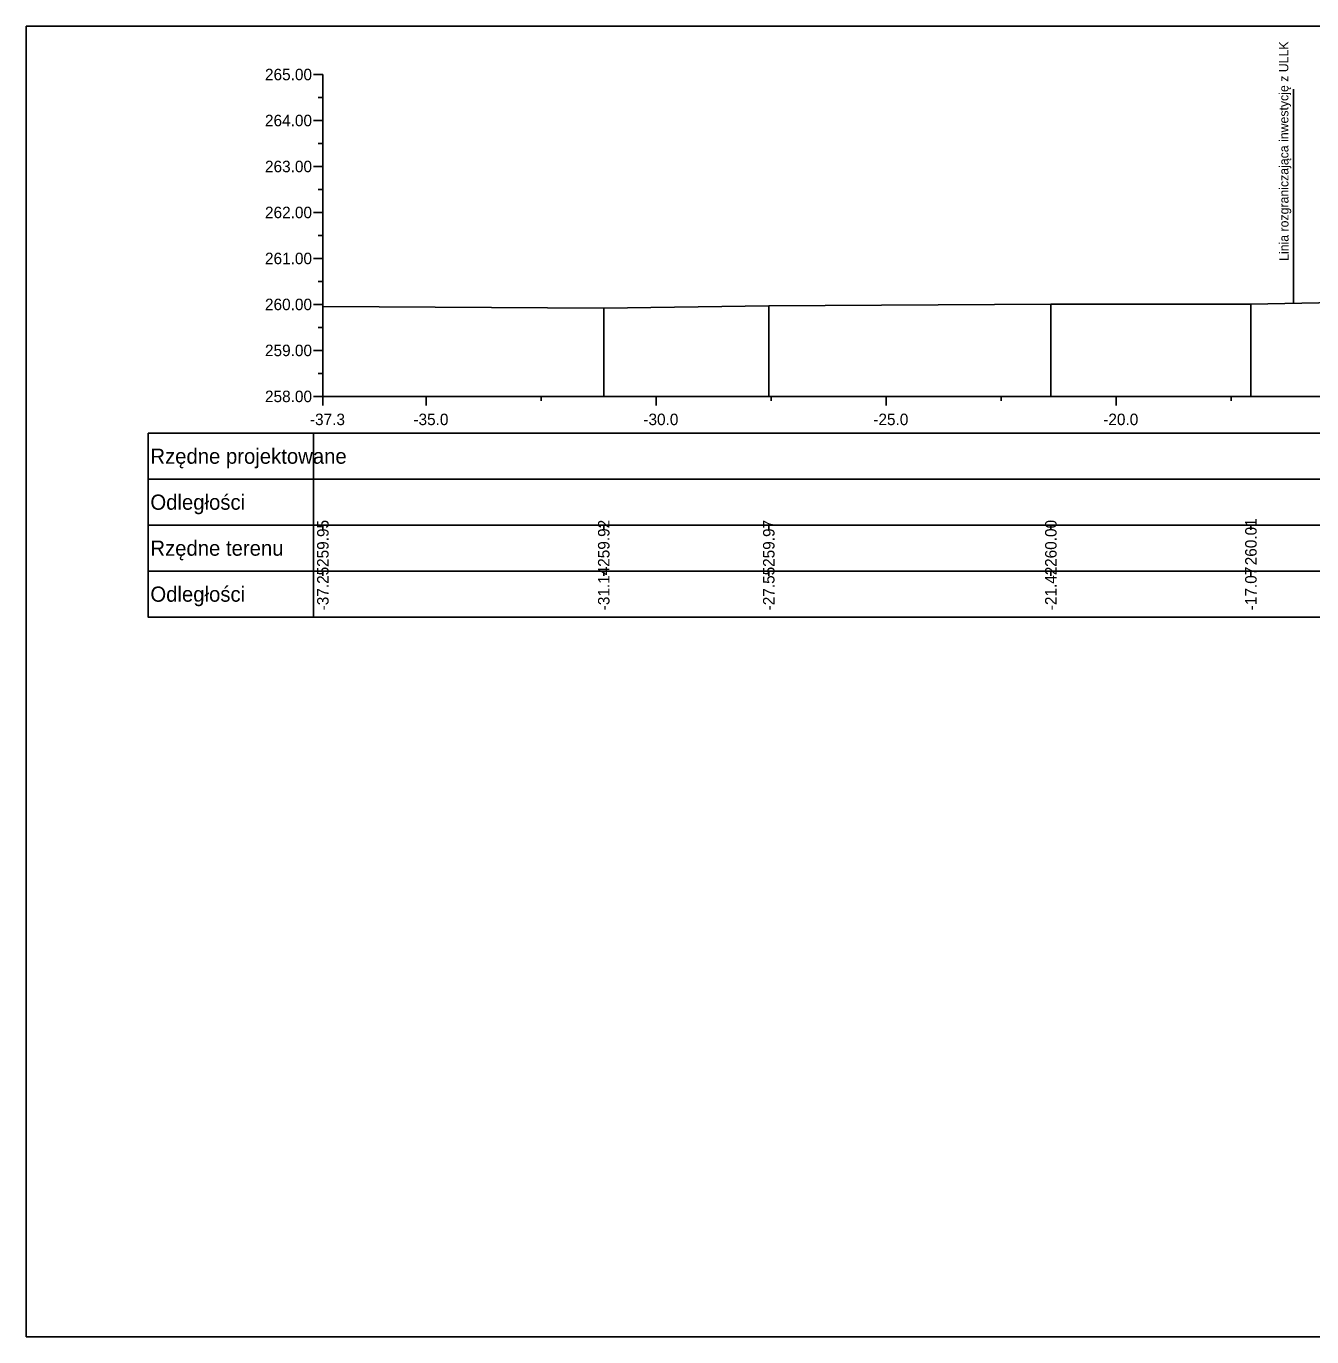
# Model space of a CAD drawing. Extents: x 6516023 to 6560129, y 5513077 to 5529206.
# Drawn here: x 6517724.51 to 6517752.47, y 5514451.16 to 5514479.66 of the extents above; entities that cross this region are included whole.
import ezdxf

# ---------------------------------------------------------------- set-up
doc = ezdxf.new("R2010")
doc.units = 0
for name, color, linetype in [('TOR_PRZEK_P-tabelka istniejace', 7, 'Continuous'), ('TOR_PRZEK_P-tabelka projektowane', 7, 'Continuous'), ('TOR_PRZEK_P-teren istniejacy', 7, 'Continuous'), ('TOR_PRZEK_P-uklad odniesienia', 7, 'Continuous'), ('TOR_PS_T-granica PKP-projektowana', 7, 'Continuous'), ('TOR_RAMKI-ramka+tabelka 1', 7, 'Continuous')]:
    doc.layers.add(name, color=color, linetype=linetype)

msp = doc.modelspace()

# ---------------------------------------------------------------- linework, layer by layer
at = {"layer": 'TOR_PRZEK_P-tabelka istniejace'}
for p, q in [((6517727.163, 5514468.806), (6517727.163, 5514466.806)), ((6517730.763, 5514468.806), (6517730.763, 5514466.806)), ((6517730.963, 5514468.706), (6517730.963, 5514468.806)), ((6517737.071, 5514468.706), (6517737.071, 5514468.806)), ((6517740.659, 5514468.706), (6517740.659, 5514468.806)), ((6517746.793, 5514468.706), (6517746.793, 5514468.806)), ((6517751.143, 5514468.706), (6517751.143, 5514468.806)), ((6517727.163, 5514467.806), (6517810.963, 5514467.806)), ((6517730.963, 5514467.706), (6517730.963, 5514467.806)), ((6517737.071, 5514467.706), (6517737.071, 5514467.806)), ((6517740.659, 5514467.706), (6517740.659, 5514467.806)), ((6517746.793, 5514467.706), (6517746.793, 5514467.806)), ((6517751.143, 5514467.706), (6517751.143, 5514467.806))]:
    msp.add_line(p, q, dxfattribs=at)
for points in [[(6517730.963, 5514473.561), (6517730.963, 5514471.806), (6517730.963, 5514471.676), (6517730.963, 5514471.606)], [(6517740.659, 5514473.572), (6517740.659, 5514471.806), (6517740.659, 5514471.676), (6517740.659, 5514471.606)], [(6517746.793, 5514473.609), (6517746.793, 5514471.806), (6517746.793, 5514471.676), (6517746.793, 5514471.606)], [(6517751.143, 5514473.615), (6517751.143, 5514471.806), (6517751.143, 5514471.676), (6517751.143, 5514471.606)], [(6517737.071, 5514473.522), (6517737.071, 5514471.806), (6517737.071, 5514471.676), (6517737.071, 5514471.606)]]:
    msp.add_lwpolyline(points, dxfattribs=at)
msp.add_lwpolyline([(6517727.163, 5514468.806), (6517727.163, 5514466.806), (6517810.963, 5514466.806), (6517810.963, 5514468.806)], close=True, dxfattribs=at)
at = {"layer": 'TOR_PRZEK_P-tabelka projektowane'}
for p, q in [((6517727.163, 5514470.806), (6517727.163, 5514468.806)), ((6517730.763, 5514470.806), (6517730.763, 5514468.806)), ((6517727.163, 5514469.806), (6517810.963, 5514469.806))]:
    msp.add_line(p, q, dxfattribs=at)
msp.add_lwpolyline([(6517727.163, 5514470.806), (6517727.163, 5514468.806), (6517810.963, 5514468.806), (6517810.963, 5514470.806)], close=True, dxfattribs=at)
at = {"layer": 'TOR_PRZEK_P-teren istniejacy'}
msp.add_lwpolyline([(6517730.963, 5514473.561), (6517737.071, 5514473.522), (6517740.659, 5514473.572), (6517746.793, 5514473.609), (6517751.143, 5514473.615), (6517752.991, 5514473.649)], dxfattribs=at)
at = {"layer": 'TOR_PRZEK_P-uklad odniesienia'}
for p, q in [((6517730.763, 5514478.606), (6517730.963, 5514478.606)), ((6517730.963, 5514478.606), (6517730.963, 5514471.606)), ((6517730.863, 5514478.106), (6517730.963, 5514478.106)), ((6517730.763, 5514477.606), (6517730.963, 5514477.606)), ((6517730.863, 5514477.106), (6517730.963, 5514477.106)), ((6517730.763, 5514476.606), (6517730.963, 5514476.606)), ((6517730.863, 5514476.106), (6517730.963, 5514476.106)), ((6517730.763, 5514475.606), (6517730.963, 5514475.606)), ((6517730.863, 5514475.106), (6517730.963, 5514475.106)), ((6517730.763, 5514474.606), (6517730.963, 5514474.606)), ((6517730.863, 5514474.106), (6517730.963, 5514474.106)), ((6517730.763, 5514473.606), (6517730.963, 5514473.606)), ((6517730.863, 5514473.106), (6517730.963, 5514473.106)), ((6517730.763, 5514472.606), (6517730.963, 5514472.606)), ((6517730.863, 5514472.106), (6517730.963, 5514472.106)), ((6517730.763, 5514471.606), (6517730.963, 5514471.606)), ((6517730.963, 5514471.606), (6517810.963, 5514471.606)), ((6517730.963, 5514471.506), (6517730.963, 5514471.606)), ((6517730.963, 5514471.406), (6517730.963, 5514471.606)), ((6517733.213, 5514471.406), (6517733.213, 5514471.606)), ((6517735.713, 5514471.506), (6517735.713, 5514471.606)), ((6517738.213, 5514471.406), (6517738.213, 5514471.606)), ((6517740.713, 5514471.506), (6517740.713, 5514471.606)), ((6517743.213, 5514471.406), (6517743.213, 5514471.606)), ((6517745.713, 5514471.506), (6517745.713, 5514471.606)), ((6517748.213, 5514471.406), (6517748.213, 5514471.606)), ((6517750.713, 5514471.506), (6517750.713, 5514471.606))]:
    msp.add_line(p, q, dxfattribs=at)
at = {"layer": 'TOR_PS_T-granica PKP-projektowana'}
msp.add_line((6517752.071, 5514473.632), (6517752.071, 5514478.289), dxfattribs=at)
at = {"layer": 'TOR_RAMKI-ramka+tabelka 1'}
msp.add_lwpolyline([(6517724.513, 5514479.656), (6517972.013, 5514479.656), (6517972.013, 5514451.156), (6517724.513, 5514451.156)], close=True, dxfattribs=at)

# ---------------------------------------------------------------- texts
at = {"layer": 'TOR_PRZEK_P-tabelka istniejace'}
for s, p in [('259.95', (6517731.088, 5514467.897)), ('259.92', (6517737.196, 5514467.9)), ('259.97', (6517740.784, 5514467.898)), ('260.00', (6517746.918, 5514467.898)), ('260.01', (6517751.268, 5514467.933)), ('-37.25', (6517731.088, 5514466.953)), ('-31.14', (6517737.196, 5514466.955)), ('-27.55', (6517740.784, 5514466.953)), ('-21.42', (6517746.918, 5514466.956)), ('-17.07', (6517751.268, 5514466.955))]:
    msp.add_text(s, height=0.25, rotation=90, dxfattribs=at).set_placement(p)
for s, p in [('Rzędne terenu', (6517727.213, 5514468.141)), ('Odległości', (6517727.213, 5514467.141))]:
    msp.add_text(s, height=0.33, dxfattribs=at).set_placement(p)
at = {"layer": 'TOR_PRZEK_P-tabelka projektowane'}
for s, p in [('Rzędne projektowane', (6517727.213, 5514470.141)), ('Odległości', (6517727.213, 5514469.141))]:
    msp.add_text(s, height=0.33, dxfattribs=at).set_placement(p)
at = {"layer": 'TOR_PRZEK_P-uklad odniesienia'}
for s, height, p in [('265.00', 0.25, (6517729.705, 5514478.481)), ('264.00', 0.25, (6517729.705, 5514477.481)), ('263.00', 0.25, (6517729.705, 5514476.481)), ('262.00', 0.25, (6517729.705, 5514475.481)), ('261.00', 0.25, (6517729.705, 5514474.481)), ('260.00', 0.25, (6517729.705, 5514473.481)), ('259.00', 0.25, (6517729.705, 5514472.481)), ('258.00', 0.25, (6517729.705, 5514471.481)), ('-', 0.0001, (6517730.963, 5514471.606)), ('-37.3', 0.25, (6517730.682, 5514470.981)), ('-35.0', 0.25, (6517732.932, 5514470.981)), ('-30.0', 0.25, (6517737.932, 5514470.981)), ('-25.0', 0.25, (6517742.932, 5514470.981)), ('-20.0', 0.25, (6517747.932, 5514470.981))]:
    msp.add_text(s, height=height, dxfattribs=at).set_placement(p)
at = {"layer": 'TOR_PS_T-granica PKP-projektowana'}
msp.add_text('Linia rozgraniczająca inwestycję z ULLK', height=0.2, rotation=90.0511, dxfattribs=at).set_placement((6517751.961, 5514474.553))

doc.saveas('drawing.dxf')
